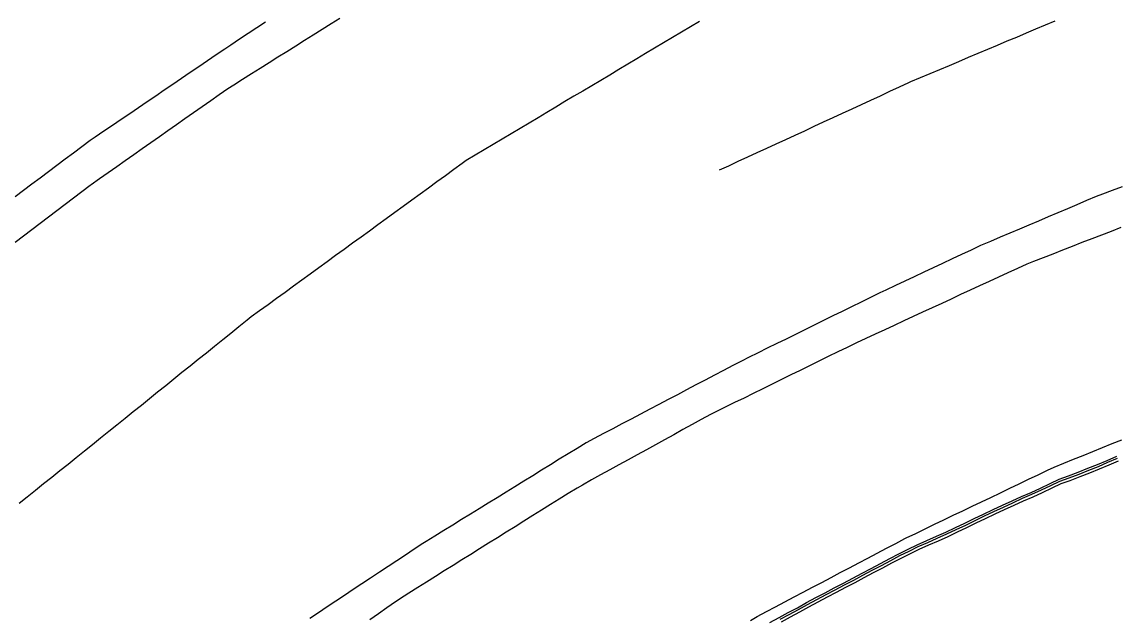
# Model space of a CAD drawing. Extents: x 1901471 to 1963503, y 756461 to 799997.
# Drawn here: x 1940541.3 to 1940646.1, y 780973.6 to 781030.7 of the extents above; entities that cross this region are included whole.
import ezdxf

# ---------------------------------------------------------------- set-up
doc = ezdxf.new("R2010")
doc.units = 0
for name, color, linetype in [('RD_EX_Conc', 7, 'Continuous'), ('RD_EX_H2O', 7, 'Continuous'), ('RD_EX_Road', 7, 'Continuous')]:
    doc.layers.add(name, color=color, linetype=linetype)

msp = doc.modelspace()

# ---------------------------------------------------------------- linework, layer by layer
at = {"layer": 'RD_EX_Conc'}
for points in [[(1940612.92, 780973.16), (1940613.8, 780973.63), (1940614.68, 780974.09), (1940615.57, 780974.56), (1940616.43, 780975.06), (1940617.32, 780975.53), (1940618.2, 780975.99), (1940619.09, 780976.46), (1940619.97, 780976.92), (1940620.86, 780977.39), (1940621.74, 780977.86), (1940622.62, 780978.32), (1940623.51, 780978.79), (1940624.39, 780979.26), (1940625.28, 780979.72), (1940626.17, 780980.16), (1940627.03, 780980.59), (1940627.95, 780980.99), (1940628.86, 780981.4), (1940629.78, 780981.8), (1940630.68, 780982.23), (1940631.58, 780982.66), (1940632.48, 780983.1), (1940633.39, 780983.53), (1940634.29, 780983.96), (1940635.19, 780984.38), (1940636.11, 780984.79), (1940637.01, 780985.22), (1940637.94, 780985.6), (1940638.84, 780986.02), (1940639.75, 780986.45), (1940640.62, 780986.87), (1940641.52, 780987.18), (1940642.45, 780987.53), (1940643.38, 780987.91), (1940644.31, 780988.28), (1940645.23, 780988.67), (1940646.15, 780989.06)], [(1940613.89, 780973.45), (1940614.78, 780973.91), (1940615.66, 780974.38), (1940616.53, 780974.88), (1940617.41, 780975.35), (1940618.3, 780975.82), (1940619.18, 780976.28), (1940620.06, 780976.75), (1940620.95, 780977.21), (1940621.83, 780977.68), (1940622.72, 780978.15), (1940623.6, 780978.61), (1940624.49, 780979.08), (1940625.37, 780979.55), (1940626.27, 780979.99), (1940627.12, 780980.41), (1940628.04, 780980.81), (1940628.95, 780981.22), (1940629.87, 780981.62), (1940630.77, 780982.05), (1940631.67, 780982.48), (1940632.57, 780982.92), (1940633.47, 780983.35), (1940634.37, 780983.78), (1940635.28, 780984.2), (1940636.19, 780984.61), (1940637.1, 780985.04), (1940638.02, 780985.42), (1940638.93, 780985.84), (1940639.83, 780986.27), (1940640.7, 780986.69), (1940641.59, 780986.99), (1940642.53, 780987.35), (1940643.46, 780987.72), (1940644.38, 780988.09), (1940645.3, 780988.49), (1940646.22, 780988.88)], [(1940614.02, 780973.22), (1940614.9, 780973.68), (1940615.78, 780974.15), (1940616.65, 780974.65), (1940617.53, 780975.12), (1940618.42, 780975.59), (1940619.3, 780976.05), (1940620.19, 780976.52), (1940621.07, 780976.98), (1940621.95, 780977.45), (1940622.84, 780977.92), (1940623.72, 780978.38), (1940624.61, 780978.85), (1940625.49, 780979.32), (1940626.39, 780979.76), (1940627.23, 780980.17), (1940628.15, 780980.58), (1940629.06, 780980.98), (1940629.98, 780981.39), (1940630.88, 780981.82), (1940631.78, 780982.25), (1940632.68, 780982.68), (1940633.58, 780983.11), (1940634.49, 780983.54), (1940635.39, 780983.97), (1940636.31, 780984.37), (1940637.21, 780984.8), (1940638.14, 780985.18), (1940639.04, 780985.6), (1940639.94, 780986.04), (1940640.81, 780986.45), (1940641.69, 780986.75), (1940642.63, 780987.11), (1940643.55, 780987.48), (1940644.48, 780987.85), (1940645.4, 780988.25), (1940646.32, 780988.64)]]:
    msp.add_lwpolyline(points, dxfattribs=at)
at = {"layer": 'RD_EX_H2O'}
for points in [[(1940608.08, 781016.48), (1940608.99, 781016.89), (1940609.89, 781017.31), (1940610.8, 781017.73), (1940611.71, 781018.15), (1940612.62, 781018.57), (1940613.52, 781018.99), (1940614.43, 781019.41), (1940615.34, 781019.82), (1940616.25, 781020.24), (1940617.16, 781020.66), (1940618.06, 781021.08), (1940618.97, 781021.5), (1940619.88, 781021.92), (1940620.79, 781022.33), (1940621.69, 781022.75), (1940622.6, 781023.17), (1940623.51, 781023.59), (1940624.42, 781024.01), (1940625.32, 781024.43), (1940626.23, 781024.85), (1940626.43, 781024.94), (1940627.35, 781025.32), (1940628.27, 781025.71), (1940629.19, 781026.1), (1940630.11, 781026.49), (1940631.03, 781026.88), (1940631.95, 781027.27), (1940632.87, 781027.66), (1940633.79, 781028.05), (1940634.71, 781028.44), (1940635.63, 781028.83), (1940636.56, 781029.21), (1940637.48, 781029.6), (1940638.4, 781029.99), (1940639.32, 781030.38), (1940640.24, 781030.77)], [(1940606.18, 781030.69), (1940605.32, 781030.18), (1940605.32, 781030.18), (1940604.46, 781029.67), (1940603.6, 781029.16), (1940602.74, 781028.65), (1940601.88, 781028.13), (1940601.02, 781027.62), (1940600.16, 781027.11), (1940599.3, 781026.6), (1940598.45, 781026.09), (1940597.59, 781025.57), (1940596.73, 781025.06), (1940595.87, 781024.55), (1940595.01, 781024.04), (1940594.15, 781023.53), (1940593.29, 781023.02), (1940592.43, 781022.5), (1940591.57, 781021.99), (1940590.71, 781021.48), (1940589.86, 781020.97), (1940589, 781020.46), (1940588.14, 781019.95), (1940587.28, 781019.43), (1940586.42, 781018.92), (1940585.56, 781018.41), (1940584.7, 781017.9), (1940583.84, 781017.39), (1940583.46, 781017.11), (1940582.65, 781016.52), (1940581.84, 781015.93), (1940581.03, 781015.34), (1940580.22, 781014.75), (1940579.41, 781014.16), (1940578.61, 781013.58), (1940577.8, 781012.99), (1940576.99, 781012.4), (1940576.18, 781011.81), (1940575.37, 781011.22), (1940574.56, 781010.63), (1940573.76, 781010.05), (1940572.95, 781009.46), (1940572.14, 781008.87), (1940571.33, 781008.28), (1940570.52, 781007.69), (1940569.71, 781007.1), (1940568.9, 781006.51), (1940568.1, 781005.93), (1940567.29, 781005.34), (1940566.48, 781004.75), (1940565.67, 781004.16), (1940564.86, 781003.57), (1940564.05, 781002.98), (1940563.24, 781002.4), (1940562.85, 781002.08), (1940562.07, 781001.45), (1940561.29, 781000.82), (1940560.51, 781000.2), (1940559.73, 780999.57), (1940558.95, 780998.94), (1940558.17, 780998.32), (1940557.39, 780997.69), (1940556.61, 780997.07), (1940555.83, 780996.44), (1940555.05, 780995.81), (1940554.27, 780995.19), (1940553.49, 780994.56), (1940553.49, 780994.56), (1940552.72, 780993.93), (1940551.94, 780993.31), (1940551.16, 780992.68), (1940550.38, 780992.05), (1940549.6, 780991.43), (1940548.82, 780990.8), (1940548.04, 780990.17), (1940547.26, 780989.55), (1940546.48, 780988.92), (1940545.7, 780988.29), (1940544.92, 780987.67), (1940544.14, 780987.04), (1940543.36, 780986.41), (1940542.58, 780985.79), (1940541.8, 780985.16), (1940541.02, 780984.53)]]:
    msp.add_lwpolyline(points, dxfattribs=at)
at = {"layer": 'RD_EX_Road'}
for points in [[(1940540.65, 781009.57), (1940541.44, 781010.18), (1940542.24, 781010.78), (1940543.04, 781011.39), (1940543.83, 781011.99), (1940544.63, 781012.6), (1940545.42, 781013.21), (1940546.22, 781013.81), (1940547.01, 781014.42), (1940547.81, 781015.02), (1940547.9, 781015.09), (1940548.72, 781015.66), (1940548.72, 781015.66), (1940549.54, 781016.24), (1940550.36, 781016.81), (1940551.17, 781017.39), (1940551.99, 781017.96), (1940552.81, 781018.54), (1940553.63, 781019.11), (1940554.45, 781019.69), (1940555.27, 781020.26), (1940556.08, 781020.84), (1940556.9, 781021.41), (1940557.72, 781021.98), (1940558.54, 781022.56), (1940559.36, 781023.13), (1940560.18, 781023.71), (1940560.99, 781024.28), (1940561.57, 781024.64), (1940562.42, 781025.18), (1940563.26, 781025.71), (1940564.11, 781026.24), (1940564.96, 781026.77), (1940565.8, 781027.3), (1940566.65, 781027.83), (1940567.5, 781028.36), (1940568.34, 781028.9), (1940569.19, 781029.43), (1940570.04, 781029.96), (1940570.89, 781030.49), (1940571.73, 781031.02)], [(1940540.62, 781013.94), (1940541.42, 781014.54), (1940542.22, 781015.14), (1940543.03, 781015.73), (1940543.83, 781016.33), (1940544.63, 781016.93), (1940545.43, 781017.53), (1940546.23, 781018.13), (1940547.03, 781018.72), (1940547.83, 781019.32), (1940548.31, 781019.65), (1940549.14, 781020.21), (1940549.14, 781020.21), (1940549.96, 781020.77), (1940550.79, 781021.33), (1940551.62, 781021.9), (1940552.44, 781022.46), (1940553.27, 781023.02), (1940554.1, 781023.58), (1940554.92, 781024.15), (1940555.75, 781024.71), (1940556.58, 781025.27), (1940557.4, 781025.83), (1940558.23, 781026.4), (1940559.06, 781026.96), (1940559.88, 781027.52), (1940560.71, 781028.08), (1940561.28, 781028.46), (1940562.12, 781029.02), (1940562.95, 781029.57), (1940563.78, 781030.12), (1940564.62, 781030.67)], [(1940646.65, 781014.86), (1940645.71, 781014.51), (1940644.78, 781014.16), (1940644.17, 781013.93), (1940643.25, 781013.54), (1940642.33, 781013.15), (1940641.41, 781012.76), (1940640.49, 781012.37), (1940639.57, 781011.98), (1940638.65, 781011.59), (1940637.73, 781011.2), (1940636.81, 781010.81), (1940635.89, 781010.42), (1940634.97, 781010.03), (1940634.04, 781009.64), (1940633.09, 781009.23), (1940632.18, 781008.81), (1940631.28, 781008.38), (1940630.37, 781007.96), (1940629.46, 781007.53), (1940628.56, 781007.11), (1940627.65, 781006.68), (1940626.75, 781006.26), (1940625.84, 781005.83), (1940624.94, 781005.41), (1940624.03, 781004.98), (1940623.44, 781004.71), (1940622.54, 781004.26), (1940621.65, 781003.82), (1940621.65, 781003.82), (1940620.75, 781003.38), (1940619.85, 781002.94), (1940618.96, 781002.5), (1940618.06, 781002.06), (1940617.16, 781001.61), (1940616.26, 781001.17), (1940615.37, 781000.73), (1940614.47, 781000.29), (1940613.57, 780999.85), (1940612.67, 780999.41), (1940611.78, 780998.97), (1940610.88, 780998.52), (1940610.25, 780998.21), (1940609.37, 780997.75), (1940608.48, 780997.28), (1940607.6, 780996.82), (1940606.71, 780996.35), (1940605.83, 780995.89), (1940604.94, 780995.42), (1940604.06, 780994.95), (1940603.17, 780994.49), (1940602.29, 780994.02), (1940601.41, 780993.56), (1940600.52, 780993.09), (1940599.64, 780992.62), (1940598.75, 780992.16), (1940597.87, 780991.69), (1940596.98, 780991.23), (1940596.1, 780990.76), (1940595.31, 780990.34), (1940594.45, 780989.82), (1940593.6, 780989.29), (1940592.75, 780988.77), (1940591.9, 780988.24), (1940591.05, 780987.72), (1940590.2, 780987.19), (1940589.35, 780986.67), (1940588.5, 780986.14), (1940587.65, 780985.62), (1940586.8, 780985.09), (1940585.94, 780984.57), (1940585.09, 780984.04), (1940584.24, 780983.52), (1940583.39, 780983), (1940582.54, 780982.47), (1940581.69, 780981.95), (1940580.84, 780981.42), (1940579.99, 780980.9), (1940579.68, 780980.71), (1940578.85, 780980.16), (1940578.02, 780979.6), (1940577.18, 780979.05), (1940576.35, 780978.5), (1940575.52, 780977.95), (1940574.68, 780977.39), (1940573.85, 780976.84), (1940573.02, 780976.29), (1940572.18, 780975.74), (1940571.35, 780975.19), (1940570.52, 780974.63), (1940569.68, 780974.08), (1940568.85, 780973.53)], [(1940646.54, 781010.97), (1940645.6, 781010.6), (1940644.67, 781010.24), (1940643.74, 781009.88), (1940642.81, 781009.52), (1940641.88, 781009.15), (1940640.94, 781008.79), (1940640.01, 781008.43), (1940639.08, 781008.07), (1940638.15, 781007.71), (1940637.54, 781007.47), (1940636.63, 781007.05), (1940635.72, 781006.63), (1940634.81, 781006.21), (1940633.91, 781005.79), (1940633, 781005.37), (1940632.09, 781004.96), (1940631.18, 781004.54), (1940630.28, 781004.12), (1940629.37, 781003.7), (1940628.46, 781003.28), (1940627.55, 781002.86), (1940626.64, 781002.44), (1940625.74, 781002.02), (1940624.83, 781001.6), (1940623.92, 781001.18), (1940623.01, 781000.77), (1940622.1, 781000.35), (1940621.21, 780999.93), (1940620.31, 780999.49), (1940620.31, 780999.49), (1940619.41, 780999.05), (1940618.51, 780998.61), (1940617.62, 780998.17), (1940616.72, 780997.73), (1940615.82, 780997.29), (1940614.92, 780996.85), (1940614.03, 780996.41), (1940613.13, 780995.96), (1940612.23, 780995.52), (1940611.33, 780995.08), (1940610.44, 780994.64), (1940609.54, 780994.2), (1940608.64, 780993.76), (1940607.75, 780993.32), (1940607.22, 780993.06), (1940606.34, 780992.58), (1940605.47, 780992.1), (1940604.59, 780991.61), (1940603.72, 780991.13), (1940602.84, 780990.65), (1940601.96, 780990.16), (1940601.09, 780989.68), (1940600.21, 780989.2), (1940599.34, 780988.72), (1940598.46, 780988.23), (1940597.59, 780987.75), (1940596.71, 780987.27), (1940595.83, 780986.79), (1940594.96, 780986.3), (1940594.45, 780986.02), (1940593.6, 780985.49), (1940592.75, 780984.96), (1940591.91, 780984.43), (1940591.06, 780983.9), (1940590.21, 780983.38), (1940589.36, 780982.85), (1940588.51, 780982.32), (1940587.67, 780981.79), (1940586.82, 780981.26), (1940585.97, 780980.73), (1940585.12, 780980.2), (1940584.27, 780979.67), (1940583.43, 780979.14), (1940582.58, 780978.61), (1940581.73, 780978.08), (1940580.88, 780977.55), (1940580.03, 780977.02), (1940579.19, 780976.49), (1940578.34, 780975.96), (1940577.89, 780975.68), (1940577.06, 780975.11), (1940576.24, 780974.55), (1940575.42, 780973.98), (1940574.59, 780973.41)], [(1940611.07, 780973.35), (1940611.7, 780973.72), (1940612.59, 780974.19), (1940613.47, 780974.66), (1940614.36, 780975.12), (1940615.24, 780975.59), (1940616.12, 780976.06), (1940617.01, 780976.52), (1940617.89, 780976.99), (1940618.78, 780977.45), (1940619.66, 780977.92), (1940620.55, 780978.39), (1940621.43, 780978.85), (1940622.31, 780979.32), (1940623.2, 780979.79), (1940624.08, 780980.25), (1940624.97, 780980.72), (1940625.85, 780981.18), (1940625.98, 780981.25), (1940626.88, 780981.68), (1940627.78, 780982.11), (1940628.68, 780982.55), (1940629.58, 780982.98), (1940630.48, 780983.41), (1940631.39, 780983.84), (1940632.29, 780984.27), (1940633.19, 780984.7), (1940634.09, 780985.13), (1940634.99, 780985.57), (1940635.89, 780986), (1940636.8, 780986.43), (1940637.7, 780986.86), (1940638.6, 780987.29), (1940639.5, 780987.72), (1940640.13, 780988.03), (1940641.06, 780988.4), (1940641.99, 780988.77), (1940642.92, 780989.15), (1940643.84, 780989.52), (1940644.77, 780989.9), (1940645.7, 780990.27), (1940646.63, 780990.64)]]:
    msp.add_lwpolyline(points, dxfattribs=at)

doc.saveas('drawing.dxf')
